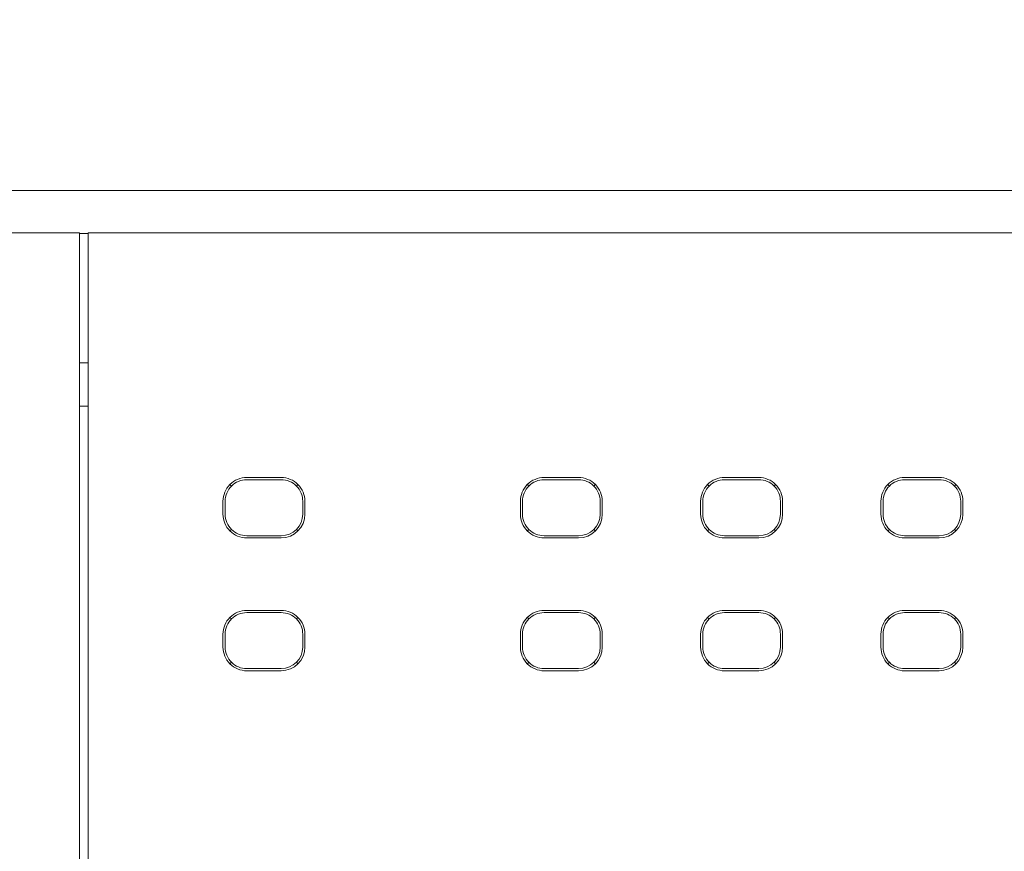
# Model space of a CAD drawing. Header units: millimetres. Extents: x -1114 to 1396, y -630 to 631.
# Tile 401 of 656: x -10 to 13, y 482 to 501. Entities that reach past the tile are written whole.
import ezdxf

# ---------------------------------------------------------------- set-up
doc = ezdxf.new("R2010")
doc.units = ezdxf.units.MM
doc.header["$MEASUREMENT"] = 0

msp = doc.modelspace()

# ---------------------------------------------------------------- linework, layer by layer
at = {"lineweight": 18}
for points, knots in [([(1038.9843, -629.7647), (1038.9843, -629.7647), (-1111.4882, -629.7647), (-1111.4882, -629.7647), (-1111.4882, -629.7647), (-1111.4882, -629.7647), (-1111.4882, 630.7883), (-1111.4882, 630.7883), (-1111.4882, 630.7883), (-1111.4882, 630.7883), (1038.9843, 630.7883), (1038.9843, 630.7883)], [0, 0, 0, 0, 0.3333333, 0.3333333, 0.3333333, 0.3333333, 0.6666667, 0.6666667, 0.6666667, 0.6666667, 1, 1, 1, 1]), ([(-5.0651, 490.3982), (-5.211, 490.3982), (-5.3509, 490.3403), (-5.454, 490.2371), (-5.454, 490.2371), (-5.5572, 490.1339), (-5.6152, 489.994), (-5.6152, 489.8481)], [0, 0, 0, 0, 0.5, 0.5, 0.5, 0.5, 1, 1, 1, 1]), ([(-5.0651, 490.3481), (-5.1977, 490.3481), (-5.3249, 490.2955), (-5.4186, 490.2017), (-5.4186, 490.2017), (-5.5124, 490.1079), (-5.5651, 489.9808), (-5.5651, 489.8481)], [0, 0, 0, 0, 0.5, 0.5, 0.5, 0.5, 1, 1, 1, 1]), ([(-3.715, 489.8481), (-3.715, 489.994), (-3.773, 490.1339), (-3.8761, 490.2371), (-3.8761, 490.2371), (-3.9793, 490.3403), (-4.1192, 490.3982), (-4.2651, 490.3982)], [0, 0, 0, 0, 0.5, 0.5, 0.5, 0.5, 1, 1, 1, 1]), ([(-3.7651, 489.8481), (-3.7651, 489.9808), (-3.8178, 490.1079), (-3.9115, 490.2017), (-3.9115, 490.2017), (-4.0053, 490.2955), (-4.1325, 490.3481), (-4.2651, 490.3481)], [0, 0, 0, 0, 0.5, 0.5, 0.5, 0.5, 1, 1, 1, 1]), ([(1.832, 490.3982), (1.6861, 490.3982), (1.5462, 490.3403), (1.4431, 490.2371), (1.4431, 490.2371), (1.3399, 490.1339), (1.282, 489.994), (1.282, 489.8481)], [0, 0, 0, 0, 0.5, 0.5, 0.5, 0.5, 1, 1, 1, 1]), ([(1.832, 490.3481), (1.6994, 490.3481), (1.5722, 490.2955), (1.4785, 490.2017), (1.4785, 490.2017), (1.3847, 490.1079), (1.332, 489.9808), (1.332, 489.8481)], [0, 0, 0, 0, 0.5, 0.5, 0.5, 0.5, 1, 1, 1, 1]), ([(3.1821, 489.8481), (3.1821, 489.994), (3.1241, 490.1339), (3.021, 490.2371), (3.021, 490.2371), (2.9178, 490.3403), (2.7779, 490.3982), (2.632, 490.3982)], [0, 0, 0, 0, 0.5, 0.5, 0.5, 0.5, 1, 1, 1, 1]), ([(3.132, 489.8481), (3.132, 489.9808), (3.0793, 490.1079), (2.9856, 490.2017), (2.9856, 490.2017), (2.8918, 490.2955), (2.7646, 490.3481), (2.632, 490.3481)], [0, 0, 0, 0, 0.5, 0.5, 0.5, 0.5, 1, 1, 1, 1]), ([(6.0129, 490.3982), (5.867, 490.3982), (5.7271, 490.3403), (5.6239, 490.2371), (5.6239, 490.2371), (5.5208, 490.1339), (5.4628, 489.994), (5.4628, 489.8481)], [0, 0, 0, 0, 0.5, 0.5, 0.5, 0.5, 1, 1, 1, 1]), ([(6.0129, 490.3481), (5.8803, 490.3481), (5.7531, 490.2955), (5.6593, 490.2017), (5.6593, 490.2017), (5.5656, 490.1079), (5.5129, 489.9808), (5.5129, 489.8481)], [0, 0, 0, 0, 0.5, 0.5, 0.5, 0.5, 1, 1, 1, 1]), ([(7.3629, 489.8481), (7.3629, 489.994), (7.305, 490.1339), (7.2018, 490.2371), (7.2018, 490.2371), (7.0987, 490.3403), (6.9588, 490.3982), (6.8129, 490.3982)], [0, 0, 0, 0, 0.5, 0.5, 0.5, 0.5, 1, 1, 1, 1]), ([(7.3129, 489.8481), (7.3129, 489.9808), (7.2602, 490.1079), (7.1664, 490.2017), (7.1664, 490.2017), (7.0727, 490.2955), (6.9455, 490.3481), (6.8129, 490.3481)], [0, 0, 0, 0, 0.5, 0.5, 0.5, 0.5, 1, 1, 1, 1]), ([(10.1937, 490.3982), (10.0478, 490.3982), (9.9079, 490.3403), (9.8048, 490.2371), (9.8048, 490.2371), (9.7016, 490.1339), (9.6437, 489.994), (9.6437, 489.8481)], [0, 0, 0, 0, 0.5, 0.5, 0.5, 0.5, 1, 1, 1, 1]), ([(10.1937, 490.3481), (10.0611, 490.3481), (9.9339, 490.2955), (9.8402, 490.2017), (9.8402, 490.2017), (9.7464, 490.1079), (9.6937, 489.9808), (9.6937, 489.8481)], [0, 0, 0, 0, 0.5, 0.5, 0.5, 0.5, 1, 1, 1, 1]), ([(11.5438, 489.8481), (11.5438, 489.994), (11.4858, 490.1339), (11.3827, 490.2371), (11.3827, 490.2371), (11.2795, 490.3403), (11.1396, 490.3982), (10.9937, 490.3982)], [0, 0, 0, 0, 0.5, 0.5, 0.5, 0.5, 1, 1, 1, 1]), ([(11.4937, 489.8481), (11.4937, 489.9808), (11.4411, 490.1079), (11.3473, 490.2017), (11.3473, 490.2017), (11.2535, 490.2955), (11.1263, 490.3481), (10.9937, 490.3481)], [0, 0, 0, 0, 0.5, 0.5, 0.5, 0.5, 1, 1, 1, 1]), ([(-5.6152, 489.5481), (-5.6152, 489.4023), (-5.5572, 489.2623), (-5.454, 489.1592), (-5.454, 489.1592), (-5.3509, 489.056), (-5.211, 488.9981), (-5.0651, 488.9981)], [0, 0, 0, 0, 0.5, 0.5, 0.5, 0.5, 1, 1, 1, 1]), ([(-5.5651, 489.5481), (-5.5651, 489.4155), (-5.5124, 489.2884), (-5.4186, 489.1946), (-5.4186, 489.1946), (-5.3249, 489.1008), (-5.1977, 489.0481), (-5.0651, 489.0481)], [0, 0, 0, 0, 0.5, 0.5, 0.5, 0.5, 1, 1, 1, 1]), ([(1.282, 489.5481), (1.282, 489.4023), (1.3399, 489.2623), (1.4431, 489.1592), (1.4431, 489.1592), (1.5462, 489.056), (1.6861, 488.9981), (1.832, 488.9981)], [0, 0, 0, 0, 0.5, 0.5, 0.5, 0.5, 1, 1, 1, 1]), ([(1.332, 489.5481), (1.332, 489.4155), (1.3847, 489.2884), (1.4785, 489.1946), (1.4785, 489.1946), (1.5722, 489.1008), (1.6994, 489.0481), (1.832, 489.0481)], [0, 0, 0, 0, 0.5, 0.5, 0.5, 0.5, 1, 1, 1, 1]), ([(5.4628, 489.5481), (5.4628, 489.4023), (5.5208, 489.2623), (5.6239, 489.1592), (5.6239, 489.1592), (5.7271, 489.056), (5.867, 488.9981), (6.0129, 488.9981)], [0, 0, 0, 0, 0.5, 0.5, 0.5, 0.5, 1, 1, 1, 1]), ([(5.5129, 489.5481), (5.5129, 489.4155), (5.5656, 489.2884), (5.6593, 489.1946), (5.6593, 489.1946), (5.7531, 489.1008), (5.8803, 489.0481), (6.0129, 489.0481)], [0, 0, 0, 0, 0.5, 0.5, 0.5, 0.5, 1, 1, 1, 1]), ([(9.6437, 489.5481), (9.6437, 489.4023), (9.7016, 489.2623), (9.8048, 489.1592), (9.8048, 489.1592), (9.9079, 489.056), (10.0478, 488.9981), (10.1937, 488.9981)], [0, 0, 0, 0, 0.5, 0.5, 0.5, 0.5, 1, 1, 1, 1]), ([(9.6937, 489.5481), (9.6937, 489.4155), (9.7464, 489.2884), (9.8402, 489.1946), (9.8402, 489.1946), (9.9339, 489.1008), (10.0611, 489.0481), (10.1937, 489.0481)], [0, 0, 0, 0, 0.5, 0.5, 0.5, 0.5, 1, 1, 1, 1]), ([(-5.0651, 487.3157), (-5.211, 487.3157), (-5.3509, 487.2578), (-5.454, 487.1546), (-5.454, 487.1546), (-5.5572, 487.0514), (-5.6152, 486.9115), (-5.6152, 486.7656)], [0, 0, 0, 0, 0.5, 0.5, 0.5, 0.5, 1, 1, 1, 1]), ([(-3.715, 486.7656), (-3.715, 486.9115), (-3.773, 487.0514), (-3.8761, 487.1546), (-3.8761, 487.1546), (-3.9793, 487.2578), (-4.1192, 487.3157), (-4.2651, 487.3157)], [0, 0, 0, 0, 0.5, 0.5, 0.5, 0.5, 1, 1, 1, 1]), ([(1.832, 487.3157), (1.6861, 487.3157), (1.5462, 487.2578), (1.4431, 487.1546), (1.4431, 487.1546), (1.3399, 487.0514), (1.282, 486.9115), (1.282, 486.7656)], [0, 0, 0, 0, 0.5, 0.5, 0.5, 0.5, 1, 1, 1, 1]), ([(3.1821, 486.7656), (3.1821, 486.9115), (3.1241, 487.0514), (3.021, 487.1546), (3.021, 487.1546), (2.9178, 487.2578), (2.7779, 487.3157), (2.632, 487.3157)], [0, 0, 0, 0, 0.5, 0.5, 0.5, 0.5, 1, 1, 1, 1]), ([(6.0129, 487.3157), (5.867, 487.3157), (5.7271, 487.2578), (5.6239, 487.1546), (5.6239, 487.1546), (5.5208, 487.0514), (5.4628, 486.9115), (5.4628, 486.7656)], [0, 0, 0, 0, 0.5, 0.5, 0.5, 0.5, 1, 1, 1, 1]), ([(7.3629, 486.7656), (7.3629, 486.9115), (7.305, 487.0514), (7.2018, 487.1546), (7.2018, 487.1546), (7.0987, 487.2578), (6.9588, 487.3157), (6.8129, 487.3157)], [0, 0, 0, 0, 0.5, 0.5, 0.5, 0.5, 1, 1, 1, 1]), ([(10.1937, 487.3157), (10.0478, 487.3157), (9.9079, 487.2578), (9.8048, 487.1546), (9.8048, 487.1546), (9.7016, 487.0514), (9.6437, 486.9115), (9.6437, 486.7656)], [0, 0, 0, 0, 0.5, 0.5, 0.5, 0.5, 1, 1, 1, 1]), ([(11.5438, 486.7656), (11.5438, 486.9115), (11.4858, 487.0514), (11.3827, 487.1546), (11.3827, 487.1546), (11.2795, 487.2578), (11.1396, 487.3157), (10.9937, 487.3157)], [0, 0, 0, 0, 0.5, 0.5, 0.5, 0.5, 1, 1, 1, 1]), ([(-5.0651, 487.2656), (-5.1977, 487.2656), (-5.3249, 487.213), (-5.4186, 487.1192), (-5.4186, 487.1192), (-5.5124, 487.0254), (-5.5651, 486.8983), (-5.5651, 486.7656)], [0, 0, 0, 0, 0.5, 0.5, 0.5, 0.5, 1, 1, 1, 1]), ([(-3.7651, 486.7656), (-3.7651, 486.8983), (-3.8178, 487.0254), (-3.9115, 487.1192), (-3.9115, 487.1192), (-4.0053, 487.213), (-4.1325, 487.2656), (-4.2651, 487.2656)], [0, 0, 0, 0, 0.5, 0.5, 0.5, 0.5, 1, 1, 1, 1]), ([(1.832, 487.2656), (1.6994, 487.2656), (1.5722, 487.213), (1.4785, 487.1192), (1.4785, 487.1192), (1.3847, 487.0254), (1.332, 486.8983), (1.332, 486.7656)], [0, 0, 0, 0, 0.5, 0.5, 0.5, 0.5, 1, 1, 1, 1]), ([(3.132, 486.7656), (3.132, 486.8983), (3.0793, 487.0254), (2.9856, 487.1192), (2.9856, 487.1192), (2.8918, 487.213), (2.7646, 487.2656), (2.632, 487.2656)], [0, 0, 0, 0, 0.5, 0.5, 0.5, 0.5, 1, 1, 1, 1]), ([(6.0129, 487.2656), (5.8803, 487.2656), (5.7531, 487.213), (5.6593, 487.1192), (5.6593, 487.1192), (5.5656, 487.0254), (5.5129, 486.8983), (5.5129, 486.7656)], [0, 0, 0, 0, 0.5, 0.5, 0.5, 0.5, 1, 1, 1, 1]), ([(7.3129, 486.7656), (7.3129, 486.8983), (7.2602, 487.0254), (7.1664, 487.1192), (7.1664, 487.1192), (7.0727, 487.213), (6.9455, 487.2656), (6.8129, 487.2656)], [0, 0, 0, 0, 0.5, 0.5, 0.5, 0.5, 1, 1, 1, 1]), ([(10.1937, 487.2656), (10.0611, 487.2656), (9.9339, 487.213), (9.8402, 487.1192), (9.8402, 487.1192), (9.7464, 487.0254), (9.6937, 486.8983), (9.6937, 486.7656)], [0, 0, 0, 0, 0.5, 0.5, 0.5, 0.5, 1, 1, 1, 1]), ([(11.4937, 486.7656), (11.4937, 486.8983), (11.4411, 487.0254), (11.3473, 487.1192), (11.3473, 487.1192), (11.2535, 487.213), (11.1263, 487.2656), (10.9937, 487.2656)], [0, 0, 0, 0, 0.5, 0.5, 0.5, 0.5, 1, 1, 1, 1]), ([(-5.6152, 486.4656), (-5.6152, 486.3198), (-5.5572, 486.1798), (-5.454, 486.0767), (-5.454, 486.0767), (-5.3509, 485.9735), (-5.211, 485.9156), (-5.0651, 485.9156)], [0, 0, 0, 0, 0.5, 0.5, 0.5, 0.5, 1, 1, 1, 1]), ([(-5.5651, 486.4656), (-5.5651, 486.333), (-5.5124, 486.2059), (-5.4186, 486.1121), (-5.4186, 486.1121), (-5.3249, 486.0183), (-5.1977, 485.9656), (-5.0651, 485.9656)], [0, 0, 0, 0, 0.5, 0.5, 0.5, 0.5, 1, 1, 1, 1]), ([(1.282, 486.4656), (1.282, 486.3198), (1.3399, 486.1798), (1.4431, 486.0767), (1.4431, 486.0767), (1.5462, 485.9735), (1.6861, 485.9156), (1.832, 485.9156)], [0, 0, 0, 0, 0.5, 0.5, 0.5, 0.5, 1, 1, 1, 1]), ([(1.332, 486.4656), (1.332, 486.333), (1.3847, 486.2059), (1.4785, 486.1121), (1.4785, 486.1121), (1.5722, 486.0183), (1.6994, 485.9656), (1.832, 485.9656)], [0, 0, 0, 0, 0.5, 0.5, 0.5, 0.5, 1, 1, 1, 1]), ([(5.4628, 486.4656), (5.4628, 486.3198), (5.5208, 486.1798), (5.6239, 486.0767), (5.6239, 486.0767), (5.7271, 485.9735), (5.867, 485.9156), (6.0129, 485.9156)], [0, 0, 0, 0, 0.5, 0.5, 0.5, 0.5, 1, 1, 1, 1]), ([(5.5129, 486.4656), (5.5129, 486.333), (5.5656, 486.2059), (5.6593, 486.1121), (5.6593, 486.1121), (5.7531, 486.0183), (5.8803, 485.9656), (6.0129, 485.9656)], [0, 0, 0, 0, 0.5, 0.5, 0.5, 0.5, 1, 1, 1, 1]), ([(9.6437, 486.4656), (9.6437, 486.3198), (9.7016, 486.1798), (9.8048, 486.0767), (9.8048, 486.0767), (9.9079, 485.9735), (10.0478, 485.9156), (10.1937, 485.9156)], [0, 0, 0, 0, 0.5, 0.5, 0.5, 0.5, 1, 1, 1, 1]), ([(9.6937, 486.4656), (9.6937, 486.333), (9.7464, 486.2059), (9.8402, 486.1121), (9.8402, 486.1121), (9.9339, 486.0183), (10.0611, 485.9656), (10.1937, 485.9656)], [0, 0, 0, 0, 0.5, 0.5, 0.5, 0.5, 1, 1, 1, 1])]:
    msp.add_open_spline(points, degree=3, knots=knots, dxfattribs=at)
for points in [[(-32.025, 497.056), (-32.025, 497.056), (-9.8438, 497.056), (-9.8438, 497.056)], [(-7.8438, 497.056), (-7.8438, 497.056), (-9.8438, 497.056), (-9.8438, 497.056)], [(-7.8438, 497.056), (-7.8438, 497.056), (14.359, 497.056), (14.359, 497.056)], [(-65.1494, 496.0776), (-65.1494, 496.0776), (-8.9438, 496.0776), (-8.9438, 496.0776)], [(-8.9438, 496.0776), (-8.9438, 496.0776), (-65.1494, 496.0776), (-65.1494, 496.0776)], [(-8.9438, 496.0776), (-8.9438, 496.0776), (-8.9438, 494.0776), (-8.9438, 494.0776)], [(-8.7438, 496.056), (-8.7438, 496.056), (-8.9438, 496.056), (-8.9438, 496.056)], [(-8.9438, 496.056), (-8.9438, 496.056), (-8.7438, 496.056), (-8.7438, 496.056)], [(-8.7438, 496.0776), (-8.7438, 496.0776), (47.4617, 496.0776), (47.4617, 496.0776)], [(47.4617, 496.0776), (47.4617, 496.0776), (-8.7438, 496.0776), (-8.7438, 496.0776)], [(-8.7438, 494.0776), (-8.7438, 494.0776), (-8.7438, 496.0776), (-8.7438, 496.0776)], [(-8.9438, 494.0776), (-8.9438, 494.0776), (-8.9438, 444.0776), (-8.9438, 444.0776)], [(-8.7438, 444.0776), (-8.7438, 444.0776), (-8.7438, 494.0776), (-8.7438, 494.0776)], [(-8.7438, 493.056), (-8.7438, 493.056), (-8.9438, 493.056), (-8.9438, 493.056)], [(-8.7438, 492.056), (-8.7438, 492.056), (-8.9438, 492.056), (-8.9438, 492.056)], [(-5.0651, 490.3982), (-5.0651, 490.3982), (-4.2651, 490.3982), (-4.2651, 490.3982)], [(-4.2651, 490.3481), (-4.2651, 490.3481), (-5.0651, 490.3481), (-5.0651, 490.3481)], [(1.832, 490.3982), (1.832, 490.3982), (2.632, 490.3982), (2.632, 490.3982)], [(1.832, 490.3481), (1.832, 490.3481), (2.632, 490.3481), (2.632, 490.3481)], [(6.0129, 490.3982), (6.0129, 490.3982), (6.8129, 490.3982), (6.8129, 490.3982)], [(6.0129, 490.3481), (6.0129, 490.3481), (6.8129, 490.3481), (6.8129, 490.3481)], [(10.1937, 490.3982), (10.1937, 490.3982), (10.9937, 490.3982), (10.9937, 490.3982)], [(10.1937, 490.3481), (10.1937, 490.3481), (10.9937, 490.3481), (10.9937, 490.3481)], [(-5.4533, 490.2364), (-5.4533, 490.2364), (-5.4186, 490.2017), (-5.4186, 490.2017)], [(-3.9115, 490.2017), (-3.9115, 490.2017), (-3.8768, 490.2364), (-3.8768, 490.2364)], [(1.4785, 490.2017), (1.4785, 490.2017), (1.4438, 490.2364), (1.4438, 490.2364)], [(3.0203, 490.2364), (3.0203, 490.2364), (2.9856, 490.2017), (2.9856, 490.2017)], [(5.6593, 490.2017), (5.6593, 490.2017), (5.6246, 490.2364), (5.6246, 490.2364)], [(7.2011, 490.2364), (7.2011, 490.2364), (7.1664, 490.2017), (7.1664, 490.2017)], [(9.8055, 490.2364), (9.8055, 490.2364), (9.8402, 490.2017), (9.8402, 490.2017)], [(11.3473, 490.2017), (11.3473, 490.2017), (11.382, 490.2364), (11.382, 490.2364)], [(-5.6152, 489.8481), (-5.6152, 489.8481), (-5.6152, 489.5481), (-5.6152, 489.5481)], [(-5.5651, 489.8481), (-5.5651, 489.8481), (-5.5651, 489.5481), (-5.5651, 489.5481)], [(-3.7651, 489.5481), (-3.7651, 489.5481), (-3.7651, 489.8481), (-3.7651, 489.8481)], [(-3.715, 489.8481), (-3.715, 489.8481), (-3.715, 489.5481), (-3.715, 489.5481)], [(1.282, 489.8481), (1.282, 489.8481), (1.282, 489.5481), (1.282, 489.5481)], [(1.332, 489.5481), (1.332, 489.5481), (1.332, 489.8481), (1.332, 489.8481)], [(3.132, 489.8481), (3.132, 489.8481), (3.132, 489.5481), (3.132, 489.5481)], [(3.1821, 489.8481), (3.1821, 489.8481), (3.1821, 489.5481), (3.1821, 489.5481)], [(5.4628, 489.8481), (5.4628, 489.8481), (5.4628, 489.5481), (5.4628, 489.5481)], [(5.5129, 489.5481), (5.5129, 489.5481), (5.5129, 489.8481), (5.5129, 489.8481)], [(7.3129, 489.8481), (7.3129, 489.8481), (7.3129, 489.5481), (7.3129, 489.5481)], [(7.3629, 489.8481), (7.3629, 489.8481), (7.3629, 489.5481), (7.3629, 489.5481)], [(9.6437, 489.8481), (9.6437, 489.8481), (9.6437, 489.5481), (9.6437, 489.5481)], [(9.6937, 489.5481), (9.6937, 489.5481), (9.6937, 489.8481), (9.6937, 489.8481)], [(11.4937, 489.8481), (11.4937, 489.8481), (11.4937, 489.5481), (11.4937, 489.5481)], [(11.5438, 489.8481), (11.5438, 489.8481), (11.5438, 489.5481), (11.5438, 489.5481)], [(-4.2651, 489.0481), (-3.9889, 489.0481), (-3.7651, 489.272), (-3.7651, 489.5481)], [(-4.2651, 488.9981), (-3.9613, 488.9981), (-3.715, 489.2443), (-3.715, 489.5481)], [(2.632, 489.0481), (2.9082, 489.0481), (3.132, 489.272), (3.132, 489.5481)], [(2.632, 488.9981), (2.9358, 488.9981), (3.1821, 489.2443), (3.1821, 489.5481)], [(6.8129, 489.0481), (7.089, 489.0481), (7.3129, 489.272), (7.3129, 489.5481)], [(6.8129, 488.9981), (7.1167, 488.9981), (7.3629, 489.2443), (7.3629, 489.5481)], [(10.9937, 489.0481), (11.2699, 489.0481), (11.4937, 489.272), (11.4937, 489.5481)], [(10.9937, 488.9981), (11.2975, 488.9981), (11.5438, 489.2443), (11.5438, 489.5481)], [(-5.4186, 489.1946), (-5.4186, 489.1946), (-5.4533, 489.1599), (-5.4533, 489.1599)], [(-3.8768, 489.1599), (-3.8768, 489.1599), (-3.9115, 489.1946), (-3.9115, 489.1946)], [(1.4785, 489.1946), (1.4785, 489.1946), (1.4438, 489.1599), (1.4438, 489.1599)], [(2.9856, 489.1946), (2.9856, 489.1946), (3.0203, 489.1599), (3.0203, 489.1599)], [(5.6593, 489.1946), (5.6593, 489.1946), (5.6246, 489.1599), (5.6246, 489.1599)], [(7.1664, 489.1946), (7.1664, 489.1946), (7.2011, 489.1599), (7.2011, 489.1599)], [(9.8402, 489.1946), (9.8402, 489.1946), (9.8055, 489.1599), (9.8055, 489.1599)], [(11.3473, 489.1946), (11.3473, 489.1946), (11.382, 489.1599), (11.382, 489.1599)], [(-5.0651, 489.0481), (-5.0651, 489.0481), (-4.2651, 489.0481), (-4.2651, 489.0481)], [(-5.0651, 488.9981), (-5.0651, 488.9981), (-4.2651, 488.9981), (-4.2651, 488.9981)], [(2.632, 489.0481), (2.632, 489.0481), (1.832, 489.0481), (1.832, 489.0481)], [(1.832, 488.9981), (1.832, 488.9981), (2.632, 488.9981), (2.632, 488.9981)], [(6.8129, 489.0481), (6.8129, 489.0481), (6.0129, 489.0481), (6.0129, 489.0481)], [(6.0129, 488.9981), (6.0129, 488.9981), (6.8129, 488.9981), (6.8129, 488.9981)], [(10.9937, 489.0481), (10.9937, 489.0481), (10.1937, 489.0481), (10.1937, 489.0481)], [(10.1937, 488.9981), (10.1937, 488.9981), (10.9937, 488.9981), (10.9937, 488.9981)], [(-5.0651, 487.3157), (-5.0651, 487.3157), (-4.2651, 487.3157), (-4.2651, 487.3157)], [(1.832, 487.3157), (1.832, 487.3157), (2.632, 487.3157), (2.632, 487.3157)], [(6.0129, 487.3157), (6.0129, 487.3157), (6.8129, 487.3157), (6.8129, 487.3157)], [(10.1937, 487.3157), (10.1937, 487.3157), (10.9937, 487.3157), (10.9937, 487.3157)], [(-5.4186, 487.1192), (-5.4186, 487.1192), (-5.4533, 487.1539), (-5.4533, 487.1539)], [(-5.0651, 487.2656), (-5.0651, 487.2656), (-4.2651, 487.2656), (-4.2651, 487.2656)], [(-3.9115, 487.1192), (-3.9115, 487.1192), (-3.8768, 487.1539), (-3.8768, 487.1539)], [(1.4785, 487.1192), (1.4785, 487.1192), (1.4438, 487.1539), (1.4438, 487.1539)], [(1.832, 487.2656), (1.832, 487.2656), (2.632, 487.2656), (2.632, 487.2656)], [(2.9856, 487.1192), (2.9856, 487.1192), (3.0203, 487.1539), (3.0203, 487.1539)], [(5.6593, 487.1192), (5.6593, 487.1192), (5.6246, 487.1539), (5.6246, 487.1539)], [(6.0129, 487.2656), (6.0129, 487.2656), (6.8129, 487.2656), (6.8129, 487.2656)], [(7.1664, 487.1192), (7.1664, 487.1192), (7.2011, 487.1539), (7.2011, 487.1539)], [(9.8055, 487.1539), (9.8055, 487.1539), (9.8402, 487.1192), (9.8402, 487.1192)], [(10.1937, 487.2656), (10.1937, 487.2656), (10.9937, 487.2656), (10.9937, 487.2656)], [(11.3473, 487.1192), (11.3473, 487.1192), (11.382, 487.1539), (11.382, 487.1539)], [(-5.6152, 486.7656), (-5.6152, 486.7656), (-5.6152, 486.4656), (-5.6152, 486.4656)], [(-5.5651, 486.4656), (-5.5651, 486.4656), (-5.5651, 486.7656), (-5.5651, 486.7656)], [(-3.7651, 486.7656), (-3.7651, 486.7656), (-3.7651, 486.4656), (-3.7651, 486.4656)], [(-3.715, 486.7656), (-3.715, 486.7656), (-3.715, 486.4656), (-3.715, 486.4656)], [(1.282, 486.7656), (1.282, 486.7656), (1.282, 486.4656), (1.282, 486.4656)], [(1.332, 486.4656), (1.332, 486.4656), (1.332, 486.7656), (1.332, 486.7656)], [(3.132, 486.7656), (3.132, 486.7656), (3.132, 486.4656), (3.132, 486.4656)], [(3.1821, 486.7656), (3.1821, 486.7656), (3.1821, 486.4656), (3.1821, 486.4656)], [(5.4628, 486.7656), (5.4628, 486.7656), (5.4628, 486.4656), (5.4628, 486.4656)], [(5.5129, 486.4656), (5.5129, 486.4656), (5.5129, 486.7656), (5.5129, 486.7656)], [(7.3129, 486.7656), (7.3129, 486.7656), (7.3129, 486.4656), (7.3129, 486.4656)], [(7.3629, 486.7656), (7.3629, 486.7656), (7.3629, 486.4656), (7.3629, 486.4656)], [(9.6437, 486.7656), (9.6437, 486.7656), (9.6437, 486.4656), (9.6437, 486.4656)], [(9.6937, 486.4656), (9.6937, 486.4656), (9.6937, 486.7656), (9.6937, 486.7656)], [(11.4937, 486.7656), (11.4937, 486.7656), (11.4937, 486.4656), (11.4937, 486.4656)], [(11.5438, 486.7656), (11.5438, 486.7656), (11.5438, 486.4656), (11.5438, 486.4656)], [(-4.2651, 485.9156), (-3.9613, 485.9156), (-3.715, 486.1618), (-3.715, 486.4656)], [(-4.2651, 485.9656), (-3.9889, 485.9656), (-3.7651, 486.1895), (-3.7651, 486.4656)], [(2.632, 485.9156), (2.9358, 485.9156), (3.1821, 486.1618), (3.1821, 486.4656)], [(2.632, 485.9656), (2.9082, 485.9656), (3.132, 486.1895), (3.132, 486.4656)], [(6.8129, 485.9156), (7.1167, 485.9156), (7.3629, 486.1618), (7.3629, 486.4656)], [(6.8129, 485.9656), (7.089, 485.9656), (7.3129, 486.1895), (7.3129, 486.4656)], [(10.9937, 485.9156), (11.2975, 485.9156), (11.5438, 486.1618), (11.5438, 486.4656)], [(10.9937, 485.9656), (11.2699, 485.9656), (11.4937, 486.1895), (11.4937, 486.4656)], [(-5.4186, 486.1121), (-5.4186, 486.1121), (-5.4533, 486.0774), (-5.4533, 486.0774)], [(-4.2651, 485.9656), (-4.2651, 485.9656), (-5.0651, 485.9656), (-5.0651, 485.9656)], [(-3.8768, 486.0774), (-3.8768, 486.0774), (-3.9115, 486.1121), (-3.9115, 486.1121)], [(1.4438, 486.0774), (1.4438, 486.0774), (1.4785, 486.1121), (1.4785, 486.1121)], [(2.632, 485.9656), (2.632, 485.9656), (1.832, 485.9656), (1.832, 485.9656)], [(3.0203, 486.0774), (3.0203, 486.0774), (2.9856, 486.1121), (2.9856, 486.1121)], [(5.6593, 486.1121), (5.6593, 486.1121), (5.6246, 486.0774), (5.6246, 486.0774)], [(6.8129, 485.9656), (6.8129, 485.9656), (6.0129, 485.9656), (6.0129, 485.9656)], [(7.1664, 486.1121), (7.1664, 486.1121), (7.2011, 486.0774), (7.2011, 486.0774)], [(9.8402, 486.1121), (9.8402, 486.1121), (9.8055, 486.0774), (9.8055, 486.0774)], [(10.9937, 485.9656), (10.9937, 485.9656), (10.1937, 485.9656), (10.1937, 485.9656)], [(11.382, 486.0774), (11.382, 486.0774), (11.3473, 486.1121), (11.3473, 486.1121)], [(-5.0651, 485.9156), (-5.0651, 485.9156), (-4.2651, 485.9156), (-4.2651, 485.9156)], [(1.832, 485.9156), (1.832, 485.9156), (2.632, 485.9156), (2.632, 485.9156)], [(6.0129, 485.9156), (6.0129, 485.9156), (6.8129, 485.9156), (6.8129, 485.9156)], [(10.1937, 485.9156), (10.1937, 485.9156), (10.9937, 485.9156), (10.9937, 485.9156)]]:
    msp.add_open_spline(points, degree=3, dxfattribs=at)

doc.saveas('drawing.dxf')
